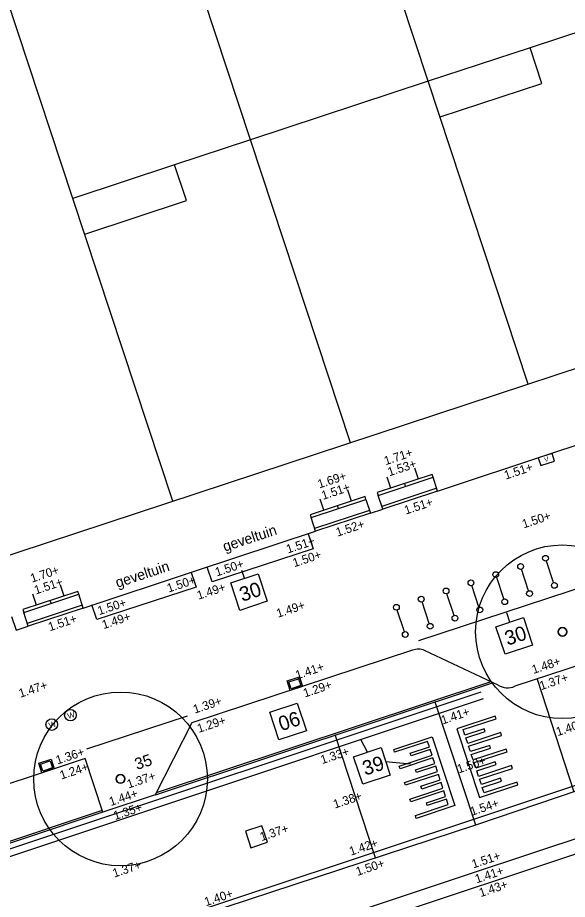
# Model space of a CAD drawing. Extents: x 122462 to 123306, y 485548 to 486417.
# Drawn here: x 122758.59 to 122777.58, y 486167.98 to 486198.43 of the extents above; entities that cross this region are included whole.
import ezdxf

# ---------------------------------------------------------------- set-up
doc = ezdxf.new("R2010")
doc.units = 0
for name, color, linetype in [('B nummers', 7, 'Continuous'), ('B-WE-AL-T25', 7, 'Continuous'), ('B-WE-AL-WERKGRENS-G', 7, 'Continuous'), ('B-WE-GR-BOOM-S', 7, 'Continuous'), ('B-WE-GR-BOOM_BOOMDIAMETER', 7, 'Continuous'), ('B-WE-IE-MEUBILAIR_WEGMEUBILAIR-S', 7, 'Continuous'), ('B-WE-KL-DATA_TELECOM_KAST-S', 7, 'Continuous'), ('B-WE-OG-BEBOUWING_PORTIEK1-G', 7, 'Continuous'), ('B-WE-OG-BEBOUWING_TRAP-G', 7, 'Continuous'), ('B-WE-OG-HOOGTEPUNT-S', 7, 'Continuous'), ('B-WE-OG-TOPOKAART-G', 7, 'Continuous'), ('Level 1', 7, 'Continuous'), ('Level 19', 7, 'Continuous'), ('Level 4', 7, 'Continuous'), ('Level 5', 7, 'Continuous'), ('V Hoogtelijn', 7, 'Continuous'), ('V markering 1-1 10 cm', 7, 'Continuous'), ('V markering figuratie', 7, 'Continuous'), ('V markering ononderbroken streep 10 cm', 7, 'Continuous'), ('V materiaalscheiding algemeen', 7, 'Continuous'), ('V meubilair fietsenrek', 7, 'Continuous'), ('V opsluitband 100x200 mm', 7, 'Continuous'), ('V Rails', 7, 'Continuous'), ('V riool putdeksel', 7, 'Continuous'), ('V riool trottoirkolk', 7, 'Continuous'), ('V trottoirband 180-200x250 mm specie', 7, 'Continuous')]:
    doc.layers.add(name, color=color, linetype=linetype)

msp = doc.modelspace()

# ---------------------------------------------------------------- linework, layer by layer
at = {"layer": 'B nummers'}
for p, q in [((122766.427, 486179.07), (122766.338, 486179.34)), ((122775.592, 486177.556), (122775.488, 486177.873)), ((122770.674, 486173.068), (122770.453, 486173.499)), ((122771.305, 486172.75), (122772.164, 486172.67))]:
    msp.add_line(p, q, dxfattribs=at)
for points in [[(122765.953, 486178.914), (122766.902, 486179.227), (122767.215, 486178.277), (122766.266, 486177.964)], [(122775.117, 486177.399), (122776.067, 486177.713), (122776.38, 486176.763), (122775.431, 486176.45)], [(122767.302, 486174.446), (122768.252, 486174.759), (122768.565, 486173.809), (122767.615, 486173.496)], [(122770.199, 486172.911), (122771.149, 486173.225), (122771.462, 486172.275), (122770.512, 486171.962)]]:
    msp.add_lwpolyline(points, close=True, dxfattribs=at)
at = {"layer": 'B-WE-AL-WERKGRENS-G'}
msp.add_lwpolyline([(122857.632, 486078.279), (122830.484, 486160.606), (122900.937, 486183.81), (122887.855, 486222.555), (122665.445, 486149.273), (122678.196, 486110.449), (122807.072, 486152.895), (122835.324, 486068.154)], dxfattribs=at)
at = {"layer": 'B-WE-GR-BOOM-S'}
for centre, radius in [((122777.414, 486177.224), 3), ((122777.414, 486177.224), 0.15), ((122762.146, 486172.143), 3), ((122762.146, 486172.143), 0.15)]:
    msp.add_circle(centre, radius, dxfattribs=at)
for centre, start, end in [((122777.414, 486177.224), 0, 180), ((122777.414, 486177.224), 180, 0), ((122762.146, 486172.143), 0, 180), ((122762.146, 486172.143), 180, 0)]:
    msp.add_arc(centre, 0.15, start, end, dxfattribs=at)
at = {"layer": 'B-WE-IE-MEUBILAIR_WEGMEUBILAIR-S'}
for centre in [(122760.416, 486174.344), (122759.771, 486174.021)]:
    msp.add_circle(centre, 0.2, dxfattribs=at)
at = {"layer": 'B-WE-KL-DATA_TELECOM_KAST-S'}
msp.add_lwpolyline([(122777.054, 486183.382), (122776.579, 486183.226), (122776.667, 486182.96), (122777.142, 486183.116)], close=True, dxfattribs=at)
at = {"layer": 'B-WE-OG-BEBOUWING_PORTIEK1-G'}
for p, q in [((122772.438, 486182.498), (122772.313, 486182.878)), ((122771.488, 486182.185), (122771.363, 486182.564)), ((122771.994, 486182.246), (122771.963, 486182.341)), ((122770.12, 486181.733), (122769.995, 486182.113)), ((122769.171, 486181.42), (122769.045, 486181.8)), ((122769.677, 486181.481), (122769.645, 486181.576)), ((122760.194, 486178.458), (122760.069, 486178.838)), ((122759.244, 486178.145), (122759.119, 486178.525)), ((122759.751, 486178.207), (122759.719, 486178.301))]:
    msp.add_line(p, q, dxfattribs=at)
for points in [[(122771.045, 486181.933), (122772.944, 486182.56), (122772.913, 486182.655), (122771.014, 486182.028)], [(122768.727, 486181.168), (122770.626, 486181.795), (122770.595, 486181.89), (122768.696, 486181.263)], [(122758.801, 486177.893), (122760.7, 486178.52), (122760.669, 486178.615), (122758.77, 486177.988)]]:
    msp.add_lwpolyline(points, close=True, dxfattribs=at)
at = {"layer": 'B-WE-OG-BEBOUWING_TRAP-G'}
for points in [[(122773.069, 486182.18), (122771.17, 486181.553)], [(122773.101, 486182.085), (122771.202, 486181.458)], [(122770.752, 486181.415), (122768.852, 486180.788)], [(122770.783, 486181.32), (122768.884, 486180.693)], [(122760.826, 486178.14), (122758.926, 486177.513)], [(122760.857, 486178.045), (122758.958, 486177.418)]]:
    msp.add_lwpolyline(points, dxfattribs=at)
at = {"layer": 'B-WE-OG-TOPOKAART-G'}
for p, q in [((122773.101, 486182.085), (122772.944, 486182.56)), ((122768.884, 486180.693), (122768.727, 486181.168)), ((122760.857, 486178.045), (122760.7, 486178.52))]:
    msp.add_line(p, q, dxfattribs=at)
for points in [[(122773.101, 486182.085), (122777.015, 486183.376), (122781.129, 486184.733)], [(122770.626, 486181.795), (122770.783, 486181.32), (122771.202, 486181.458), (122771.045, 486181.933)], [(122760.857, 486178.045), (122764.74, 486179.326), (122768.884, 486180.693)], [(122758.382, 486177.755), (122758.539, 486177.28), (122758.958, 486177.418), (122758.801, 486177.893)]]:
    msp.add_lwpolyline(points, dxfattribs=at)
at = {"layer": 'Level 1'}
for p, q in [((122760.501, 486192.189), (122757.165, 486202.305)), ((122778.917, 486198.257), (122776.293, 486197.393)), ((122776.293, 486197.393), (122772.778, 486196.235)), ((122772.778, 486196.235), (122766.64, 486194.212)), ((122766.64, 486194.212), (122764.016, 486193.347)), ((122764.016, 486193.347), (122760.501, 486192.189))]:
    msp.add_line(p, q, dxfattribs=at)
at = {"layer": 'Level 19'}
for p, q in [((122772.778, 486196.235), (122769.508, 486206.159)), ((122766.64, 486194.212), (122763.336, 486204.232))]:
    msp.add_line(p, q, dxfattribs=at)
at = {"layer": 'Level 4'}
for p, q in [((122776.225, 486185.774), (122772.778, 486196.235)), ((122770.086, 486183.751), (122766.64, 486194.212)), ((122763.948, 486181.729), (122760.501, 486192.189))]:
    msp.add_line(p, q, dxfattribs=at)
at = {"layer": 'Level 5'}
msp.add_line((122764.016, 486193.347), (122764.016, 486193.348), dxfattribs=at)
for points in [[(122773.185, 486195), (122776.7, 486196.158), (122776.293, 486197.393)], [(122760.908, 486190.955), (122764.423, 486192.113), (122764.016, 486193.347)]]:
    msp.add_lwpolyline(points, dxfattribs=at)
at = {"layer": 'V Hoogtelijn'}
for points in [[(122776.534, 486175.586), (122777.809, 486171.703)], [(122773.001, 486174.81), (122774.408, 486170.553)], [(122770.955, 486169.421), (122769.56, 486173.669)]]:
    msp.add_lwpolyline(points, dxfattribs=at)
at = {"layer": 'V markering 1-1 10 cm'}
msp.add_line((122774.598, 486175.14), (122727.918, 486159.59), dxfattribs=at)
msp.add_lwpolyline([(122774.677, 486174.903), (122727.997, 486159.353)], dxfattribs=at)
at = {"layer": 'V markering figuratie'}
for p, q in [((122775.092, 486174.314), (122773.762, 486173.878)), ((122775.124, 486174.219), (122775.092, 486174.314)), ((122773.983, 486173.845), (122775.124, 486174.219)), ((122773.762, 486173.878), (122774.546, 486171.505)), ((122774.046, 486173.656), (122773.983, 486173.845)), ((122774.711, 486173.873), (122774.046, 486173.656)), ((122774.077, 486173.561), (122774.742, 486173.778)), ((122775.28, 486173.743), (122774.14, 486173.37)), ((122774.742, 486173.778), (122774.711, 486173.873)), ((122775.311, 486173.648), (122775.28, 486173.743)), ((122771.582, 486173.157), (122772.911, 486173.598)), ((122772.753, 486173.44), (122771.614, 486173.062)), ((122772.815, 486173.25), (122772.753, 486173.44)), ((122772.911, 486173.598), (122773.691, 486171.223)), ((122774.14, 486173.37), (122774.077, 486173.561)), ((122774.171, 486173.275), (122775.311, 486173.648)), ((122771.614, 486173.062), (122771.582, 486173.157)), ((122772.151, 486173.03), (122772.815, 486173.25)), ((122772.846, 486173.155), (122772.182, 486172.935)), ((122772.909, 486172.965), (122772.846, 486173.155)), ((122774.234, 486173.085), (122774.171, 486173.275)), ((122774.899, 486173.303), (122774.234, 486173.085)), ((122774.265, 486172.99), (122774.93, 486173.208)), ((122775.468, 486173.173), (122774.328, 486172.8)), ((122774.36, 486172.705), (122775.499, 486173.078)), ((122774.93, 486173.208), (122774.899, 486173.303)), ((122775.499, 486173.078), (122775.468, 486173.173)), ((122771.77, 486172.587), (122772.909, 486172.965)), ((122772.94, 486172.87), (122771.802, 486172.492)), ((122772.182, 486172.935), (122772.151, 486173.03)), ((122773.003, 486172.68), (122772.94, 486172.87)), ((122774.328, 486172.8), (122774.265, 486172.99)), ((122771.802, 486172.492), (122771.77, 486172.587)), ((122772.339, 486172.459), (122773.003, 486172.68)), ((122772.37, 486172.364), (122772.339, 486172.459)), ((122773.034, 486172.585), (122772.37, 486172.364)), ((122773.096, 486172.394), (122773.034, 486172.585)), ((122774.423, 486172.515), (122774.36, 486172.705)), ((122775.087, 486172.733), (122774.423, 486172.515)), ((122774.454, 486172.42), (122775.118, 486172.638)), ((122775.656, 486172.603), (122774.517, 486172.23)), ((122774.548, 486172.135), (122775.687, 486172.508)), ((122775.118, 486172.638), (122775.087, 486172.733)), ((122775.687, 486172.508), (122775.656, 486172.603)), ((122771.958, 486172.017), (122773.096, 486172.394)), ((122773.127, 486172.299), (122771.989, 486171.922)), ((122773.19, 486172.109), (122773.127, 486172.299)), ((122774.517, 486172.23), (122774.454, 486172.42)), ((122775.276, 486172.164), (122774.611, 486171.947)), ((122775.307, 486172.069), (122775.276, 486172.164)), ((122771.989, 486171.922), (122771.958, 486172.017)), ((122772.526, 486171.889), (122773.19, 486172.109)), ((122772.558, 486171.794), (122772.526, 486171.889)), ((122773.221, 486172.014), (122772.558, 486171.794)), ((122773.283, 486171.824), (122773.221, 486172.014)), ((122774.546, 486171.505), (122775.877, 486171.94)), ((122774.611, 486171.947), (122774.548, 486172.135)), ((122774.642, 486171.852), (122775.307, 486172.069)), ((122774.705, 486171.662), (122774.642, 486171.852)), ((122775.845, 486172.035), (122774.705, 486171.662)), ((122775.877, 486171.94), (122775.845, 486172.035)), ((122772.146, 486171.446), (122773.283, 486171.824)), ((122773.315, 486171.729), (122772.177, 486171.351)), ((122772.712, 486171.319), (122773.377, 486171.54)), ((122773.377, 486171.54), (122773.315, 486171.729)), ((122772.177, 486171.351), (122772.146, 486171.446)), ((122772.331, 486170.877), (122773.47, 486171.255)), ((122772.744, 486171.224), (122772.712, 486171.319)), ((122773.408, 486171.445), (122772.744, 486171.224)), ((122773.47, 486171.255), (122773.408, 486171.445)), ((122773.691, 486171.223), (122772.363, 486170.782)), ((122772.363, 486170.782), (122772.331, 486170.877))]:
    msp.add_line(p, q, dxfattribs=at)
at = {"layer": 'V markering ononderbroken streep 10 cm'}
for p, q in [((122774.94, 486175.498), (122763.374, 486171.66)), ((122761.511, 486171.05), (122750.527, 486167.381))]:
    msp.add_line(p, q, dxfattribs=at)
msp.add_lwpolyline([(122782.506, 486173.456), (122769.669, 486169.188), (122753.621, 486163.883), (122729.113, 486155.773)], dxfattribs=at)
at = {"layer": 'V materiaalscheiding algemeen'}
for points in [[(122775.018, 486175.461), (122763.343, 486171.586)], [(122761.53, 486170.993), (122750.546, 486167.324)]]:
    msp.add_lwpolyline(points, dxfattribs=at)
at = {"layer": 'V meubilair fietsenrek'}
for p, q in [((122777.104, 486178.92), (122776.858, 486179.667)), ((122776.245, 486178.638), (122775.999, 486179.385)), ((122775.386, 486178.356), (122775.141, 486179.103)), ((122773.669, 486177.791), (122773.423, 486178.538)), ((122774.528, 486178.073), (122774.282, 486178.82)), ((122772.81, 486177.509), (122772.565, 486178.256)), ((122771.952, 486177.226), (122771.706, 486177.974))]:
    msp.add_line(p, q, dxfattribs=at)
for centre in [(122776.827, 486179.762), (122775.968, 486179.48), (122775.109, 486179.198), (122774.251, 486178.915), (122777.135, 486178.825), (122773.392, 486178.633), (122776.276, 486178.543), (122772.534, 486178.351), (122775.418, 486178.261), (122771.675, 486178.069), (122774.559, 486177.978), (122773.7, 486177.696), (122772.842, 486177.414), (122771.983, 486177.131)]:
    msp.add_circle(centre, 0.1, dxfattribs=at)
at = {"layer": 'V opsluitband 100x200 mm'}
for points in [[(122768.632, 486180.611), (122768.802, 486180.091), (122765.308, 486178.944), (122765.141, 486179.453)], [(122764.589, 486179.271), (122764.755, 486178.765), (122761.325, 486177.645), (122761.158, 486178.153)], [(122772.448, 486176.92), (122778.414, 486178.881)], [(122760.985, 486173.181), (122764.464, 486174.327)]]:
    msp.add_lwpolyline(points, dxfattribs=at)
at = {"layer": 'V Rails'}
msp.add_line((122714.919, 486148.627), (122859.557, 486196.72), dxfattribs=at)
at = {"layer": 'V riool putdeksel'}
msp.add_lwpolyline([(122766.648, 486169.767), (122767.219, 486169.954), (122767.032, 486170.525), (122766.461, 486170.338)], close=True, dxfattribs=at)
at = {"layer": 'V riool trottoirkolk'}
for p, q in [((122767.9, 486175.526), (122768.328, 486175.666)), ((122768.009, 486175.193), (122767.9, 486175.526)), ((122768.328, 486175.666), (122768.437, 486175.334)), ((122768.437, 486175.334), (122768.009, 486175.193)), ((122768.057, 486175.209), (122768.055, 486175.214)), ((122768.138, 486175.251), (122768.062, 486175.226)), ((122768.152, 486175.24), (122768.15, 486175.245)), ((122768.176, 486175.248), (122768.174, 486175.253)), ((122768.256, 486175.29), (122768.18, 486175.265)), ((122768.271, 486175.279), (122768.269, 486175.284)), ((122768.294, 486175.287), (122768.293, 486175.292)), ((122768.331, 486175.315), (122768.299, 486175.304)), ((122768.375, 486175.329), (122768.331, 486175.315)), ((122768.389, 486175.318), (122768.388, 486175.323)), ((122759.321, 486172.686), (122759.748, 486172.826)), ((122759.748, 486172.826), (122759.858, 486172.494)), ((122759.43, 486172.353), (122759.321, 486172.686)), ((122759.858, 486172.494), (122759.43, 486172.353)), ((122759.677, 486172.45), (122759.601, 486172.425)), ((122759.715, 486172.447), (122759.714, 486172.452)), ((122759.751, 486172.474), (122759.72, 486172.464)), ((122759.796, 486172.489), (122759.751, 486172.474)), ((122759.81, 486172.478), (122759.809, 486172.483)), ((122759.478, 486172.369), (122759.476, 486172.373)), ((122759.559, 486172.411), (122759.483, 486172.386)), ((122759.573, 486172.4), (122759.571, 486172.405)), ((122759.596, 486172.408), (122759.595, 486172.412)), ((122759.691, 486172.439), (122759.69, 486172.444))]:
    msp.add_line(p, q, dxfattribs=at)
for points in [[(122767.963, 486175.494), (122768.296, 486175.603), (122768.374, 486175.366), (122768.041, 486175.256)], [(122759.384, 486172.654), (122759.717, 486172.763), (122759.795, 486172.525), (122759.462, 486172.416)]]:
    msp.add_lwpolyline(points, close=True, dxfattribs=at)
for centre, start, end in [((122768.065, 486175.217), 108.195, 198.195), ((122768.141, 486175.242), 18.195, 108.195), ((122768.184, 486175.256), 108.195, 198.195), ((122768.26, 486175.281), 18.195, 108.195), ((122768.302, 486175.295), 108.195, 198.195), ((122768.378, 486175.32), 18.195, 108.195), ((122759.68, 486172.441), 18.195, 108.195), ((122759.723, 486172.455), 108.195, 198.195), ((122759.799, 486172.48), 18.195, 108.195), ((122759.486, 486172.377), 108.195, 198.195), ((122759.562, 486172.402), 18.195, 108.195), ((122759.604, 486172.416), 108.195, 198.195)]:
    msp.add_arc(centre, 0.01, start, end, dxfattribs=at)
at = {"layer": 'V trottoirband 180-200x250 mm specie'}
for points in [[(122764.995, 486167.464), (122774.458, 486170.57), (122782.134, 486173.165), (122791.772, 486176.363), (122801.583, 486179.598)], [(122802.843, 486178.897), (122803.005, 486178.403), (122796.653, 486176.321), (122790.145, 486174.137), (122787.981, 486173.414), (122783.643, 486171.985), (122782.562, 486171.633), (122774.188, 486168.85), (122765.631, 486166.001), (122757.287, 486163.217), (122748.482, 486160.287), (122740.076, 486157.459), (122731.818, 486154.747)], [(122772.234, 486176.591), (122764.613, 486174.078), (122763.348, 486171.596), (122761.53, 486170.993), (122760.929, 486172.847), (122759.643, 486172.424), (122751.679, 486169.79), (122750.518, 486167.331), (122748.806, 486166.796), (122746.321, 486168.026), (122738.818, 486165.54)], [(122775.192, 486175.379), (122772.647, 486176.579)], [(122778.766, 486176.329), (122775.764, 486175.344)]]:
    msp.add_lwpolyline(points, dxfattribs=at)
for centre, radius, start, end in [((122772.424, 486176.013), 0.609, 68.498, 108.1734), ((122775.512, 486175.911), 0.621, 239.0121, 293.9849)]:
    msp.add_arc(centre, radius, start, end, dxfattribs=at)

# ---------------------------------------------------------------- texts
at = {"layer": 'B nummers'}
for s, p in [('30', (122766.351, 486178.255)), ('30', (122775.516, 486176.741)), ('06', (122767.7, 486173.787)), ('39', (122770.597, 486172.253))]:
    msp.add_text(s, height=0.5, rotation=18.2603, dxfattribs=at).set_placement(p)
at = {"layer": 'B-WE-AL-T25'}
for p in [(122765.749, 486179.987), (122762.041, 486178.738)]:
    msp.add_text('geveltuin', height=0.36, rotation=18.3134, dxfattribs=at).set_placement(p)
at = {"layer": 'B-WE-GR-BOOM_BOOMDIAMETER'}
msp.add_text('35', height=0.4, rotation=18.301, dxfattribs=at).set_placement((122762.711, 486172.45))
at = {"layer": 'B-WE-IE-MEUBILAIR_WEGMEUBILAIR-S'}
for p in [(122760.348, 486174.211), (122759.703, 486173.888)]:
    msp.add_text('W', height=0.2, rotation=18.1627, dxfattribs=at).set_placement(p)
at = {"layer": 'B-WE-KL-DATA_TELECOM_KAST-S'}
msp.add_text('V', height=0.16, rotation=18.2611, dxfattribs=at).set_placement((122776.812, 486183.083))
at = {"layer": 'B-WE-OG-HOOGTEPUNT-S'}
for s, rotation, p in [('1.71+', 18.2611, (122771.306, 486182.974)), ('1.53+', 18.2611, (122771.433, 486182.589)), ('1.51+', 18.2611, (122775.456, 486182.477)), ('1.69+', 18.2611, (122769.013, 486182.171)), ('1.51+', 18.2611, (122769.143, 486181.778)), ('1.51+', 18.2611, (122772.005, 486181.268)), ('1.50+', 18.2611, (122776.075, 486180.793)), ('1.52+', 18.2611, (122769.642, 486180.506)), ('1.51+', 18.2611, (122767.929, 486179.926)), ('1.50+', 18.2611, (122768.15, 486179.45)), ('1.50+', 18.2611, (122765.471, 486179.132)), ('1.70+', 18.2611, (122759.087, 486178.918)), ('1.51+', 18.2611, (122759.221, 486178.51)), ('1.50+', 18.2611, (122763.807, 486178.576)), ('1.49+', 18.2611, (122764.841, 486178.328)), ('1.50+', 18.2611, (122761.41, 486177.795)), ('1.49+', 18.2611, (122767.587, 486177.707)), ('1.51+', 18.2611, (122759.704, 486177.241)), ('1.49+', 18.2611, (122761.561, 486177.312)), ('1.41+', 18.4074, (122768.245, 486175.576)), ('1.48+', 18.4074, (122776.413, 486175.765)), ('1.37+', 18.4074, (122776.677, 486175.206)), ('1.47+', 18.2611, (122758.685, 486174.945)), ('1.29+', 18.4074, (122768.514, 486174.954)), ('1.39+', 18.2498, (122764.711, 486174.396)), ('1.41+', 18.4074, (122773.275, 486174.021)), ('1.29+', 18.2498, (122764.85, 486173.731)), ('1.40+', 18.4074, (122777.248, 486173.619)), ('1.36+', 18.2498, (122759.965, 486172.639)), ('1.33+', 18.4074, (122769.112, 486172.65)), ('1.50+', 18.4074, (122773.831, 486172.332)), ('1.24+', 18.2498, (122760.104, 486172.12)), ('1.37+', 18.2498, (122762.424, 486171.811)), ('1.44+', 18.2498, (122761.809, 486171.205)), ('1.38+', 18.4074, (122769.552, 486171.117)), ('1.35+', 18.2498, (122761.96, 486170.722)), ('1.54+', 18.4074, (122774.282, 486170.867)), ('1.37+', 18.4074, (122767.018, 486169.992)), ('1.42+', 18.4074, (122770.104, 486169.491)), ('1.51+', 18.3786, (122774.336, 486169.051)), ('1.37+', 18.4074, (122761.929, 486168.735)), ('1.50+', 18.4074, (122770.334, 486168.792)), ('1.41+', 18.3786, (122774.45, 486168.538)), ('1.43+', 18.4609, (122774.588, 486168.061)), ('1.40+', 18.4023, (122765.099, 486167.747))]:
    msp.add_text(s, height=0.3, rotation=rotation, dxfattribs=at).set_placement(p)

doc.saveas('drawing.dxf')
